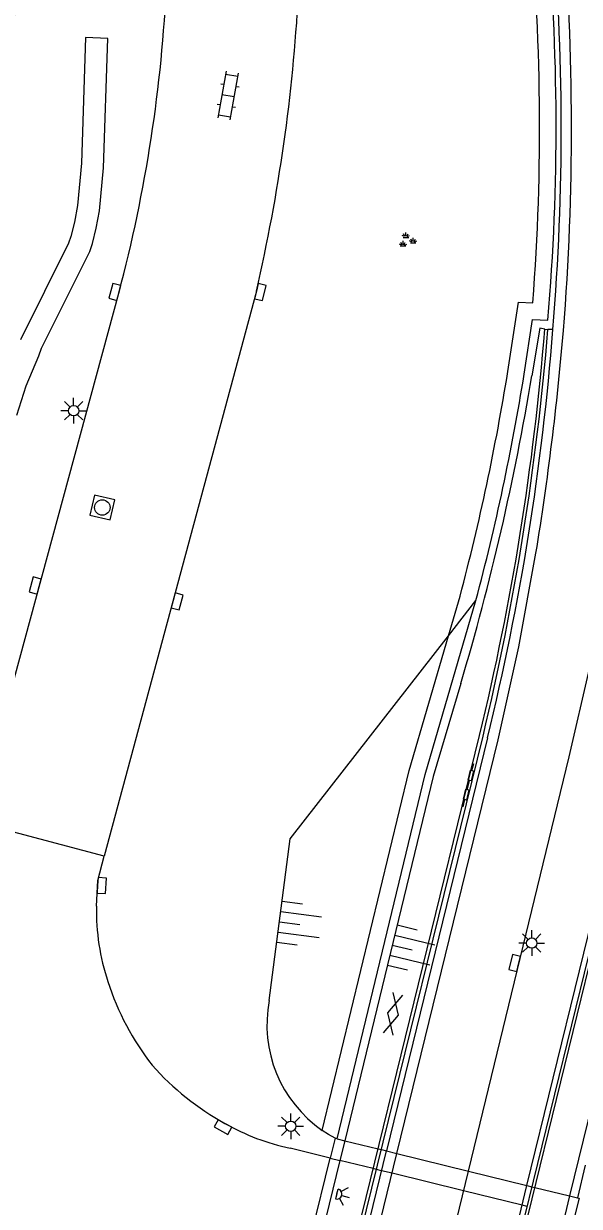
# Model space of a CAD drawing. Extents: x 125000 to 129004, y 397500 to 399008.
# Drawn here: x 126945.8 to 126972.8, y 398603.3 to 398660.6 of the extents above; entities that cross this region are included whole.
import ezdxf

# ---------------------------------------------------------------- set-up
doc = ezdxf.new("R2010")
doc.units = 0
for name, color, linetype in [('gg-knt-bovenkant onderkant talud', 7, 'Continuous'), ('gg-knt-verharding', 7, 'Continuous'), ('gg-knt-verharding nz', 7, 'Continuous'), ('gg-kwrk-kunstwerk', 7, 'Continuous'), ('gg-kwrk-kunstwerk niveau 01', 7, 'Continuous'), ('gt-grn-afwateringsgoot', 7, 'Continuous'), ('gt-grn-groengrens', 7, 'Continuous'), ('gt-symb-afwateringsgoot', 7, 'Continuous'), ('gt-symb-gesloten verharding', 7, 'Continuous'), ('gt-symb-groenvak', 7, 'Continuous'), ('gt-symb-klinker verharding', 7, 'Continuous'), ('gt-symb-kolk', 7, 'Continuous'), ('gt-symb-lichtmast', 7, 'Continuous'), ('gt-symb-lichtpunt', 7, 'Continuous'), ('gt-symb-rioolschacht', 7, 'Continuous'), ('gt-symb-talud symbool', 7, 'Continuous')]:
    doc.layers.add(name, color=color, linetype=linetype)

# ---------------------------------------------------------------- blocks, each defined once
blk = doc.blocks.new('gt0-LPUNT')
at = {"layer": 'gt-symb-lichtpunt'}
for p, q in [((0, 0), (-0.25, 0)), ((0, 0), (0.25, 0)), ((-0.177, -0.177), (-0.442, -0.442)), ((0, -0.25), (0, -0.625)), ((0.442, -0.442), (0.177, -0.177))]:
    blk.add_line(p, q, dxfattribs=at)
blk.add_arc((0, 0), 0.25, 180, 0, dxfattribs=at)
blk = doc.blocks.new('gt0-LMAST')
at = {"layer": 'gt-symb-lichtmast'}
for p, q in [((-0.005, 0.246), (-0.005, 0.621)), ((-0.182, 0.173), (-0.447, 0.438)), ((0.172, 0.173), (0.437, 0.438)), ((-0.255, -0.004), (-0.63, -0.004)), ((-0.182, -0.181), (-0.447, -0.446)), ((-0.005, -0.254), (-0.005, -0.629)), ((0.437, -0.446), (0.172, -0.181)), ((0.245, -0.004), (0.62, -0.004))]:
    blk.add_line(p, q, dxfattribs=at)
blk.add_circle((-0.005, -0.004), 0.25, dxfattribs=at)
blk = doc.blocks.new('gt0-KOLK')
at = {"layer": 'gt-symb-kolk'}
blk.add_lwpolyline([(0, 0), (0.375, 0), (0.375, 0.4), (-0.375, 0.4), (-0.375, 0), (0, 0)], dxfattribs=at)
blk = doc.blocks.new('gt0-GESVH1')
at = {"layer": 'gt-symb-gesloten verharding'}
for p, q in [((-0.992, -0.261), (0.008, 0.239)), ((0.008, -0.261), (-0.992, 0.239)), ((0.008, 0.239), (1.008, -0.261)), ((1.008, 0.239), (0.008, -0.261))]:
    blk.add_line(p, q, dxfattribs=at)
blk = doc.blocks.new('gt0-TALUD_1')
at = {"layer": 'gt-symb-talud symbool'}
for p, q in [((-1, -1), (-1, 0)), ((-0.5, -2), (-0.5, 0)), ((0, -1), (0, 0)), ((0.5, -2), (0.5, 0)), ((1, -1), (1, 0))]:
    blk.add_line(p, q, dxfattribs=at)
blk = doc.blocks.new('gt0-RS')
at = {"layer": 'gt-symb-rioolschacht'}
blk.add_lwpolyline([(-0.5, -0.5), (0.5, -0.5), (0.5, 0.5), (-0.5, 0.5)], close=True, dxfattribs=at)
blk.add_circle((0, 0), 0.375, dxfattribs=at)
blk = doc.blocks.new('gt0-KL1')
at = {"layer": 'gt-symb-klinker verharding'}
for p, q in [((-1.15, 0.3), (1.15, 0.3)), ((-1, -0.3), (-1, 0.3)), ((-0.5, 0.3), (-0.5, 0.45)), ((0, -0.3), (0, 0.3)), ((0.5, 0.3), (0.5, 0.45)), ((1, -0.3), (1, 0.3)), ((-1.15, -0.3), (1.15, -0.3)), ((-0.5, -0.45), (-0.5, -0.3)), ((0.5, -0.45), (0.5, -0.3))]:
    blk.add_line(p, q, dxfattribs=at)
blk = doc.blocks.new('gt0-AFWGT_1')
at = {"layer": 'gt-symb-afwateringsgoot'}
for p, q in [((-1.076, 0), (-0.726, 0)), ((-0.225, 0), (0.225, 0)), ((0.725, 0), (1.075, 0))]:
    blk.add_line(p, q, dxfattribs=at)
for points in [[(-0.726, 0.075), (-0.225, 0.075), (-0.225, -0.075), (-0.726, -0.075)], [(0.225, 0.075), (0.725, 0.075), (0.725, -0.075), (0.225, -0.075)]]:
    blk.add_lwpolyline(points, close=True, dxfattribs=at)
blk = doc.blocks.new('gt0-GRVAK')
at = {"layer": 'gt-symb-groenvak'}
for p, q in [((-0.11, 0.189), (-0.228, 0.24)), ((-0.182, 0.153), (0.088, 0.153)), ((-0.091, 0.211), (-0.156, 0.322)), ((-0.047, 0.214), (-0.047, 0.393)), ((-0.004, 0.211), (0.061, 0.322)), ((0.015, 0.189), (0.133, 0.24)), ((0.262, -0.052), (0.197, 0.059)), ((0.305, -0.049), (0.305, 0.13)), ((0.349, -0.052), (0.414, 0.059)), ((-0.245, -0.228), (-0.363, -0.177)), ((-0.318, -0.264), (-0.047, -0.264)), ((-0.226, -0.206), (-0.291, -0.095)), ((-0.183, -0.203), (-0.183, -0.024)), ((-0.139, -0.206), (-0.074, -0.095)), ((-0.12, -0.228), (-0.002, -0.177)), ((0.243, -0.074), (0.125, -0.023)), ((0.17, -0.11), (0.441, -0.11)), ((0.368, -0.074), (0.486, -0.023))]:
    blk.add_line(p, q, dxfattribs=at)

msp = doc.modelspace()

# ---------------------------------------------------------------- linework, layer by layer
at = {"layer": 'gg-knt-bovenkant onderkant talud'}
msp.add_line((126966.417, 398630.929), (126967.748, 398632.636), dxfattribs=at)
for points in [[(126957.739, 398613.27), (126958.749, 398621.097), (126966.417, 398630.929)], [(126960.926, 398606.602), (126960.611, 398606.782), (126960.307, 398606.98)]]:
    msp.add_lwpolyline(points, dxfattribs=at)
msp.add_arc((126963.857, 398612.099), 6.229, 169.1604, 235.2568, dxfattribs=at)
at = {"layer": 'gg-knt-verharding'}
for p, q in [((126943.811, 398623.04), (126950.455, 398647.528)), ((126957.117, 398647.618), (126949.75, 398620.259)), ((126949.75, 398620.259), (126943.507, 398621.919)), ((126960.693, 398605.642), (126958.755, 398606.12))]:
    msp.add_line(p, q, dxfattribs=at)
for points in [[(126963.917, 398605.865), (126968.815, 398625.899), (126969.823, 398630.393), (126970.654, 398634.924)], [(126967.381, 398605.012), (126972.258, 398625.063), (126973.242, 398629.329), (126974.055, 398633.631)], [(126949.374, 398617.832), (126949.448, 398619.077), (126949.75, 398620.259)]]:
    msp.add_lwpolyline(points, dxfattribs=at)
for centre, radius, start, end in [((126845.387, 398655.658), 126.984, 0.02747, 4.58865), ((126881.818, 398665.793), 71.026, 345.09836, 357.44354), ((126875.542, 398666.512), 83.734, 346.95932, 356.88783), ((126852.276, 398655.346), 120.096, 355.39562, 0.17809), ((126830.28, 398657.714), 142.212, 350.77845, 355.15601), ((126960.308, 398617.623), 10.936, 178.9074, 198.2987), ((126962.407, 398618.216), 13.116, 197.8759, 218.0342), ((126962.017, 398618.947), 13.284, 221.5568, 241.0679), ((126960.994, 398616.788), 10.9, 240.2836, 258.1446)]:
    msp.add_arc(centre, radius, start, end, dxfattribs=at)
at = {"layer": 'gg-knt-verharding nz'}
for p, q in [((126961.913, 398597.666), (126963.917, 398605.865)), ((126965.381, 398596.827), (126967.381, 398605.012))]:
    msp.add_line(p, q, dxfattribs=at)
at = {"layer": 'gg-kwrk-kunstwerk'}
for p, q in [((126971.471, 398645.758), (126971.235, 398645.765)), ((126968.305, 398625.982), (126963.411, 398605.99)), ((126970.217, 398604.314), (126975.111, 398624.343)), ((126976.535, 398621.29), (126972.28, 398603.806)), ((126960.926, 398606.602), (126960.693, 398605.642)), ((126961.032, 398606.576), (126960.926, 398606.602)), ((126961.032, 398606.576), (126961.4, 398606.485)), ((126961.404, 398597.789), (126963.411, 398605.99)), ((126961.164, 398605.526), (126959.381, 398598.279)), ((126973.043, 398605.295), (126972.656, 398603.713)), ((126968.22, 398596.141), (126970.217, 398604.314)), ((126972.28, 398603.806), (126972.656, 398603.713))]:
    msp.add_line(p, q, dxfattribs=at)
for points in [[(126970.082, 398643.599), (126970.487, 398646.252), (126971.233, 398646.219)], [(126971.077, 398645.779), (126970.837, 398645.818), (126970.454, 398643.516)], [(126961.032, 398606.576), (126965.289, 398624.208), (126967.748, 398632.636)], [(126967.011, 398628.614), (126965.676, 398624.111), (126961.4, 398606.485)], [(126972.656, 398603.713), (126972.739, 398603.693), (126972.51, 398602.742)]]:
    msp.add_lwpolyline(points, dxfattribs=at)
for centre, radius, start, end in [((126861.564, 398655.545), 110.065, 355.13915, 5.31292), ((126855.902, 398655.435), 115.974, 355.21339, 5.11298), ((126850.258, 398655.022), 121.566, 346.17949, 355.62956), ((126850.456, 398663.392), 121.633, 343.38584, 350.59516), ((126859.378, 398661.438), 112.132, 345.11646, 350.84611)]:
    msp.add_arc(centre, radius, start, end, dxfattribs=at)
at = {"layer": 'gg-kwrk-kunstwerk niveau 01'}
for p, q in [((126961.4, 398606.485), (126961.164, 398605.526)), ((126961.4, 398606.485), (126963.01, 398606.089)), ((126963.01, 398606.089), (126963.168, 398606.05)), ((126963.168, 398606.05), (126963.411, 398605.99)), ((126963.411, 398605.99), (126963.917, 398605.865)), ((126963.917, 398605.865), (126967.381, 398605.012)), ((126958.907, 398598.394), (126960.693, 398605.642)), ((126960.693, 398605.642), (126961.164, 398605.526)), ((126962.775, 398605.131), (126961.164, 398605.526)), ((126962.933, 398605.092), (126962.775, 398605.131)), ((126963.177, 398605.032), (126962.933, 398605.092)), ((126963.683, 398604.908), (126963.177, 398605.032)), ((126967.15, 398604.057), (126963.683, 398604.908)), ((126967.381, 398605.012), (126970.217, 398604.314)), ((126969.984, 398603.362), (126967.15, 398604.057)), ((126970.217, 398604.314), (126970.459, 398604.255)), ((126970.459, 398604.255), (126970.602, 398604.219)), ((126970.602, 398604.219), (126972.28, 398603.806)), ((126972.28, 398603.806), (126972.047, 398602.856)), ((126970.227, 398603.302), (126969.984, 398603.362))]:
    msp.add_line(p, q, dxfattribs=at)
at = {"layer": 'gt-grn-afwateringsgoot'}
for p, q in [((126971.077, 398645.779), (126971.235, 398645.765)), ((126960.999, 398597.888), (126967.919, 398626.099)), ((126961.153, 398597.85), (126968.089, 398626.068)), ((126968.461, 398596.083), (126975.358, 398624.245)), ((126968.604, 398596.048), (126975.49, 398624.213))]:
    msp.add_line(p, q, dxfattribs=at)
for centre, radius, start, end in [((126846.504, 398655.676), 124.966, 346.30948, 355.45774), ((126839.486, 398656.708), 132.203, 346.5989, 355.25186)]:
    msp.add_arc(centre, radius, start, end, dxfattribs=at)
at = {"layer": 'gt-grn-groengrens'}
msp.add_line((126966.417, 398630.929), (126966.977, 398632.851), dxfattribs=at)
for points in [[(126945.523, 398641.612), (126945.969, 398643.029), (126946.576, 398644.49), (126946.718, 398644.851), (126949.053, 398649.53), (126949.186, 398649.919), (126949.363, 398650.667), (126949.516, 398651.501), (126949.716, 398653.596), (126949.92, 398659.858), (126948.844, 398659.892), (126948.645, 398653.809), (126948.449, 398651.757), (126948.303, 398650.963), (126948.136, 398650.257), (126948.025, 398649.933), (126945.696, 398645.265)], [(126969.292, 398643.726), (126969.805, 398647.083), (126970.498, 398647.052)], [(126960.307, 398606.98), (126964.516, 398624.414), (126966.417, 398630.929)]]:
    msp.add_lwpolyline(points, dxfattribs=at)
for centre, radius, start, end in [((126861.591, 398655.545), 109.238, 355.54114, 5.71845), ((126950.061, 398657.571), 5.788, 132.8634, 187.8809), ((126859.535, 398661.406), 111.172, 345.11625, 350.84899)]:
    msp.add_arc(centre, radius, start, end, dxfattribs=at)

# ---------------------------------------------------------------- block references
at = {"layer": 'gt-symb-afwateringsgoot', "xscale": 0.9999258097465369, "yscale": 0.999925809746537, "rotation": 76.24517796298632}
msp.add_blockref('gt0-AFWGT_1', (126967.383, 398623.702), dxfattribs=at)
at = {"layer": 'gt-symb-gesloten verharding', "rotation": -103.64723833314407}
msp.add_blockref('gt0-GESVH1', (126963.744, 398612.628), dxfattribs=at)
at = {"layer": 'gt-symb-groenvak'}
msp.add_blockref('gt0-GRVAK', (126964.402, 398650.07), dxfattribs=at)
at = {"layer": 'gt-symb-klinker verharding', "rotation": -100.07433273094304}
msp.add_blockref('gt0-KL1', (126955.745, 398657.091), dxfattribs=at)
at = {"layer": 'gt-symb-kolk'}
for p, rotation in [((126950.455, 398647.528), 74.86552497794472), ((126957.117, 398647.617), -103.64723833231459), ((126946.605, 398633.314), 74.81021283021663), ((126953.085, 398632.646), -104.95356475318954), ((126949.432, 398618.85), -94.07336449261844), ((126969.81, 398615.039), 76.40843956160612), ((126955.591, 398607.321), 151.51299286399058)]:
    msp.add_blockref('gt0-KOLK', p, dxfattribs=dict(at, rotation=rotation))
at = {"layer": 'gt-symb-lichtmast'}
for p in [(126948.275, 398641.833), (126970.454, 398616.056), (126958.784, 398607.186)]:
    msp.add_blockref('gt0-LMAST', p, dxfattribs=at)
at = {"layer": 'gt-symb-lichtpunt', "rotation": 74.1432800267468}
msp.add_blockref('gt0-LPUNT', (126961.011, 398603.904), dxfattribs=at)
at = {"layer": 'gt-symb-rioolschacht', "rotation": 166.82507339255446}
msp.add_blockref('gt0-RS', (126949.658, 398637.143), dxfattribs=at)
at = {"layer": 'gt-symb-talud symbool'}
for p, xscale, yscale, rotation in [((126958.229, 398617.066), 1.0002239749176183, 1.0002239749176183, 82.64762064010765), ((126963.694, 398615.941), 0.9995048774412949, 0.9995048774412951, 76.28353067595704)]:
    msp.add_blockref('gt0-TALUD_1', p, dxfattribs=dict(at, xscale=xscale, yscale=yscale, rotation=rotation))

doc.saveas('drawing.dxf')
